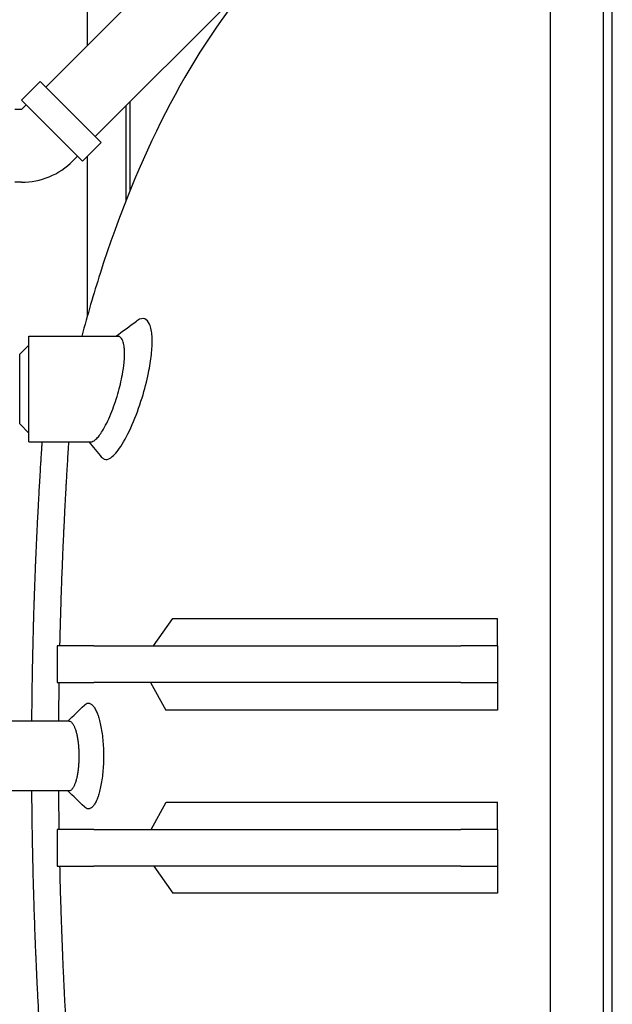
# Model space of a CAD drawing. Header units: inches. Extents: x 24 to 1128, y -69 to 748.
# Tile 322 of 656: x 453 to 469, y 612 to 639. Entities that reach past the tile are written whole.
import ezdxf

# ---------------------------------------------------------------- set-up
doc = ezdxf.new("R2010")
doc.units = ezdxf.units.IN
doc.header["$LTSCALE"] = 32
doc.header["$MEASUREMENT"] = 0
doc.layers.add('Dimension (ANSI)', color=7, linetype='Continuous', lineweight=25)
doc.layers.add('Visible (ANSI)', color=7, linetype='Continuous', lineweight=30)
doc.styles.add('Note Text (ANSI)', font='tahoma.ttf')
doc.dimstyles.new('SB Fraction-16 (ANSI)', dxfattribs={"dimscale": 32, "dimtxt": 0.125, "dimasz": 0.098425, "dimexe": 0.125, "dimexo": 0.0625, "dimgap": 0.031496, "dimtad": 0, "dimtih": 1, "dimtoh": 1, "dimdec": 4, "dimrnd": 1e-08, "dimzin": 0, "dimdsep": 46, "dimlunit": 5, "dimtxsty": 'Note Text (ANSI)', "dimcen": 0.09, "dimdle": 0.393701, "dimclrd": 256, "dimclre": 256, "dimclrt": 256, "dimadec": 0, "dimazin": 3, "dimtfac": 0.96, "dimtofl": 0, "dimtmove": 0, "dimatfit": 3, "dimfxl": 1, "dimfrac": 2, "dimtolj": 1, "dimtzin": 12, "dimlwd": -1, "dimlwe": -1, "dimarcsym": 0})

# ---------------------------------------------------------------- blocks, each defined once
blk = doc.blocks.new('*D18')
at = {"layer": 'Defpoints', "color": 0, "transparency": 16777216}
for p in [(468.781, 692.669), (316.974, 544.669), (468.781, 544.669)]:
    blk.add_point(p, dxfattribs=at)
at = {"layer": 'Dimension (ANSI)', "transparency": 16777216}
for p, q in [((466.781, 692.669), (312.974, 692.669)), ((316.974, 689.519), (316.974, 626.768)), ((316.974, 547.818), (316.974, 620.569)), ((466.781, 544.669), (312.974, 544.669))]:
    blk.add_line(p, q, dxfattribs=at)
for points in [[(316.449, 689.519), (317.499, 689.519), (316.974, 692.669)], [(316.449, 547.818), (317.499, 547.818), (316.974, 544.669)]]:
    blk.add_solid(points, dxfattribs=at)
at = {"layer": 'Dimension (ANSI)', "transparency": 16777216, "insert": (312.872, 625.76), "char_height": 4, "attachment_point": 1, "style": 'Note Text (ANSI)'}
blk.add_mtext('\\A1;148', dxfattribs=at)

msp = doc.modelspace()

# ---------------------------------------------------------------- linework, layer by layer
at = {"layer": 'Visible (ANSI)'}
for p, q in [((468.78063, 544.66853), (468.78063, 692.66853)), ((468.53261, 643.66853), (468.53261, 593.66853)), ((468.53261, 643.66853), (468.53261, 593.66853)), ((467.09548, 593.91853), (467.09548, 643.41853)), ((467.09548, 618.66853), (467.09548, 643.41853)), ((459.06562, 639.91743), (454.69628, 635.54809)), ((454.48542, 638.02424), (454.48542, 639.43803)), ((455.69533, 639.23415), (453.35277, 636.89159)), ((452.68562, 636.54334), (453.19332, 637.05104)), ((454.85573, 635.38864), (453.19332, 637.05104)), ((454.34803, 634.88093), (452.68562, 636.54334)), ((452.68814, 636.28353), (452.81679, 636.41217)), ((455.64042, 636.49223), (455.64042, 634.0678)), ((452.68814, 636.28353), (452.50622, 636.28353)), ((455.53542, 633.80522), (455.53542, 636.38723)), ((454.34803, 634.88093), (454.85573, 635.38864)), ((454.08822, 634.88346), (454.21686, 635.0121)), ((454.48542, 630.67575), (454.48542, 635.01832)), ((452.68814, 634.30353), (452.50622, 634.30353)), ((452.88866, 627.23103), (452.88866, 630.10603)), ((452.88866, 630.10603), (455.30895, 630.10603)), ((452.63866, 629.61853), (452.88866, 629.86853)), ((452.63866, 628.66853), (452.63866, 629.61853)), ((452.63866, 627.71853), (452.63866, 628.66853)), ((452.63866, 627.71853), (452.88866, 627.46853)), ((452.88866, 627.23103), (454.57893, 627.23103)), ((456.27997, 621.66853), (456.80671, 622.41564)), ((456.80671, 622.41564), (465.65563, 622.41564)), ((465.65563, 621.66853), (465.65563, 622.41564)), ((454.65563, 621.66853), (453.65563, 621.66853)), ((453.65563, 621.66853), (453.65563, 620.66853)), ((454.65563, 621.66853), (464.65563, 621.66853)), ((465.65563, 621.66853), (464.65563, 621.66853)), ((465.65563, 621.66853), (465.65563, 620.66853)), ((453.65563, 620.66853), (454.65563, 620.66853)), ((464.65563, 620.66853), (454.65563, 620.66853)), ((456.20581, 620.66853), (456.62207, 619.92142)), ((464.65563, 620.66853), (465.65563, 620.66853)), ((465.65563, 620.66853), (465.65563, 619.92142)), ((465.65563, 619.92142), (456.62207, 619.92142)), ((453.98367, 619.61853), (451.98187, 619.61853)), ((467.09548, 593.91853), (467.09548, 618.66853)), ((453.98367, 617.71853), (451.98187, 617.71853)), ((456.21631, 616.66853), (456.62667, 617.40728)), ((456.62667, 617.40728), (465.65563, 617.40728)), ((465.65563, 616.66853), (465.65563, 617.40728)), ((454.65563, 616.66853), (453.65563, 616.66853)), ((453.65563, 616.66853), (453.65563, 615.66853)), ((454.65563, 616.66853), (464.65563, 616.66853)), ((465.65563, 616.66853), (464.65563, 616.66853)), ((465.65563, 616.66853), (465.65563, 615.66853)), ((453.65563, 615.66853), (454.65563, 615.66853)), ((464.65563, 615.66853), (454.65563, 615.66853)), ((456.29051, 615.66853), (456.81015, 614.92978)), ((464.65563, 615.66853), (465.65563, 615.66853)), ((465.65563, 615.66853), (465.65563, 614.92978))]:
    msp.add_line(p, q, dxfattribs=at)
msp.add_arc((452.68814, 636.28353), 1.98, 270, 315, dxfattribs=at)
for points, knots in [([(465.65563, 643.41853), (464.93669, 643.41853), (464.21814, 643.30283), (462.76062, 642.83311), (462.02458, 642.46198), (460.45631, 641.38096), (459.63918, 640.61382), (458.05191, 638.69863), (457.2921, 637.52227), (455.93348, 634.87399), (455.33482, 633.40197), (454.65082, 631.26081), (454.48417, 630.68942), (454.32946, 630.10603)], [0, 0, 0, 0, 0.15976447, 0.15976447, 0.33190344, 0.33190344, 0.54283806, 0.54283806, 0.77254656, 0.77254656, 1.00225505, 1.00225505, 1.08314503, 1.08314503, 1.08314503, 1.08314503]), ([(455.11821, 626.79366), (455.12243, 626.79651), (455.12668, 626.79949), (455.21141, 626.86116), (455.29982, 626.96463), (455.49436, 627.26304), (455.60015, 627.46544), (455.79887, 627.92196), (455.8911, 628.17053), (456.04096, 628.65399), (456.10073, 628.88267), (456.18286, 629.28086), (456.21008, 629.44987), (456.23521, 629.68399), (456.24096, 629.75683), (456.24665, 629.87652), (456.24775, 629.92485), (456.24736, 630.01912), (456.24577, 630.06481), (456.23846, 630.17112), (456.23121, 630.22868), (456.20968, 630.33908), (456.19464, 630.38985), (456.1433, 630.5088), (456.10001, 630.55737), (455.98972, 630.60196), (455.92086, 630.58839), (455.83646, 630.5339), (455.82663, 630.52702), (455.81672, 630.51957)], [1.63382662, 1.63382662, 1.63382662, 1.63382662, 1.73859934, 1.73859934, 3.71097151, 3.71097151, 5.9153076, 5.9153076, 8.00957838, 8.00957838, 9.79833069, 9.79833069, 11.18993025, 11.18993025, 11.85443497, 11.85443497, 12.33455403, 12.33455403, 12.83254285, 12.83254285, 13.55994996, 13.55994996, 14.38822325, 14.38822325, 15.88151243, 15.88151243, 17.6065612, 17.6065612, 17.83182515, 17.83182515, 17.83182515, 17.83182515]), ([(454.71661, 627.30117), (454.7722, 627.35214), (454.83187, 627.42955), (454.96922, 627.65331), (455.04686, 627.81039), (455.18984, 628.15869), (455.25482, 628.34504), (455.36166, 628.71393), (455.40437, 628.89234), (455.45649, 629.17777), (455.47206, 629.28665), (455.4876, 629.4465), (455.49139, 629.50153), (455.49494, 629.59593), (455.49534, 629.63613), (455.49367, 629.71684), (455.49131, 629.75672), (455.48138, 629.85323), (455.47155, 629.90491), (455.44253, 629.99933), (455.4221, 630.03826), (455.37196, 630.09239), (455.34208, 630.10603), (455.30895, 630.10603)], [1.47609955, 1.47609955, 1.47609955, 1.47609955, 2.80490364, 2.80490364, 4.45755015, 4.45755015, 6.00262592, 6.00262592, 7.39462393, 7.39462393, 8.30162282, 8.30162282, 8.80847079, 8.80847079, 9.21576289, 9.21576289, 9.66996922, 9.66996922, 10.40069422, 10.40069422, 11.26543512, 11.26543512, 12.1743643, 12.1743643, 12.1743643, 12.1743643]), ([(454.57893, 627.23103), (454.61441, 627.23103), (454.65408, 627.24909), (454.70336, 627.28934), (454.70995, 627.29507), (454.71661, 627.30117)], [24.05680152, 24.05680152, 24.05680152, 24.05680152, 25.09746695, 25.09746695, 25.25650991, 25.25650991, 25.25650991, 25.25650991]), ([(453.24486, 627.23103), (453.24466, 627.22799), (453.24445, 627.22496), (453.24425, 627.22191), (453.24163, 627.18293), (453.23899, 627.14332), (453.23633, 627.10312), (453.23308, 627.05395), (453.22978, 627.00375), (453.22646, 626.95261), (453.22601, 626.94574), (453.22557, 626.93886), (453.22512, 626.93196), (453.22231, 626.88862), (453.21948, 626.84462), (453.21663, 626.80002), (453.21618, 626.79282), (453.21572, 626.78562), (453.21526, 626.77839), (453.21284, 626.74035), (453.21041, 626.70189), (453.20797, 626.66303), (453.20313, 626.58585), (453.19825, 626.50684), (453.19335, 626.42622), (453.19287, 626.41842), (453.1924, 626.4106), (453.19192, 626.40277), (453.18792, 626.33673), (453.1839, 626.26963), (453.17988, 626.20157), (453.17952, 626.19534), (453.17915, 626.1891), (453.17878, 626.18285), (453.17867, 626.181), (453.17856, 626.17914), (453.17845, 626.17729), (453.17362, 626.09507), (453.16877, 626.01137), (453.16393, 625.92629), (453.16019, 625.86037), (453.15644, 625.79363), (453.15271, 625.72612), (453.15224, 625.71764), (453.15177, 625.70914), (453.15131, 625.70064), (453.15068, 625.68936), (453.15006, 625.67805), (453.14944, 625.66673), (453.14599, 625.60377), (453.14255, 625.54014), (453.13913, 625.47588), (453.13867, 625.4673), (453.13822, 625.45871), (453.13776, 625.4501), (453.13199, 625.34147), (453.12627, 625.23105), (453.12062, 625.11903), (453.11783, 625.06379), (453.11506, 625.00814), (453.1123, 624.95211), (453.11188, 624.94349), (453.11146, 624.93486), (453.11103, 624.92622), (453.10704, 624.8447), (453.1031, 624.76238), (453.09919, 624.67935), (453.09879, 624.67075), (453.09839, 624.66214), (453.09798, 624.65352), (453.09628, 624.61724), (453.0946, 624.58082), (453.09292, 624.54428), (453.08641, 624.40268), (453.08005, 624.25888), (453.07386, 624.11328), (453.0735, 624.10495), (453.07315, 624.09661), (453.07279, 624.08827), (453.07079, 624.04101), (453.06881, 623.99356), (453.06685, 623.94595), (453.06513, 623.90432), (453.06343, 623.86255), (453.06175, 623.82063), (453.06142, 623.81255), (453.0611, 623.80447), (453.06077, 623.79638), (453.05458, 623.64181), (453.0486, 623.48535), (453.04286, 623.32736), (453.04167, 623.29465), (453.04049, 623.26187), (453.03932, 623.22902), (453.03906, 623.2215), (453.03879, 623.21398), (453.03852, 623.20646), (453.03839, 623.20274), (453.03826, 623.19903), (453.03813, 623.19531), (453.03503, 623.10767), (453.03201, 623.01955), (453.02907, 622.93099), (453.02883, 622.92381), (453.02859, 622.91663), (453.02835, 622.90945), (453.02815, 622.90325), (453.02794, 622.89704), (453.02774, 622.89084), (453.02556, 622.82473), (453.02343, 622.75839), (453.02134, 622.69185), (453.0175, 622.56929), (453.0138, 622.44587), (453.01027, 622.32179), (453.01009, 622.31539), (453.00991, 622.309), (453.00973, 622.30261), (453.00728, 622.21625), (453.00491, 622.12958), (453.00263, 622.04267), (453.00235, 622.03218), (453.00208, 622.0217), (453.00181, 622.01121), (453.00165, 622.00528), (453.0015, 621.99934), (453.00134, 621.99341), (452.99611, 621.79117), (452.9913, 621.58704), (452.98696, 621.38182), (452.98695, 621.38118), (452.98694, 621.38054), (452.98692, 621.3799), (452.98682, 621.37496), (452.98671, 621.37002), (452.98661, 621.36508), (452.98448, 621.26362), (452.98246, 621.16184), (452.98057, 621.05979), (452.98048, 621.0554), (452.9804, 621.051), (452.98032, 621.04661), (452.97826, 620.93521), (452.97634, 620.82349), (452.97455, 620.71149), (452.97297, 620.612), (452.9715, 620.5123), (452.97015, 620.41241), (452.9701, 620.40916), (452.97006, 620.40591), (452.97002, 620.40266), (452.96859, 620.29725), (452.9673, 620.19163), (452.96613, 620.08586), (452.9661, 620.08319), (452.96607, 620.08052), (452.96604, 620.07785), (452.96589, 620.0633), (452.96573, 620.04874), (452.96557, 620.03418), (452.9641, 619.89589), (452.96286, 619.7573), (452.96183, 619.61853)], [0.793729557, 0.793729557, 0.793729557, 0.793729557, 0.793998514, 0.793998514, 0.793998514, 0.797444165, 0.797444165, 0.797444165, 0.801657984, 0.801657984, 0.801657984, 0.802223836, 0.802223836, 0.802223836, 0.805777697, 0.805777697, 0.805777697, 0.806350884, 0.806350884, 0.806350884, 0.809369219, 0.809369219, 0.809369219, 0.815365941, 0.815365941, 0.815365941, 0.81594612, 0.81594612, 0.81594612, 0.820838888, 0.820838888, 0.820838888, 0.821286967, 0.821286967, 0.821286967, 0.821419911, 0.821419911, 0.821419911, 0.8273107, 0.8273107, 0.8273107, 0.831874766, 0.831874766, 0.831874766, 0.832448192, 0.832448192, 0.832448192, 0.833208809, 0.833208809, 0.833208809, 0.83743787, 0.83743787, 0.83743787, 0.838002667, 0.838002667, 0.838002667, 0.845134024, 0.845134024, 0.845134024, 0.848650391, 0.848650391, 0.848650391, 0.849191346, 0.849191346, 0.849191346, 0.854296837, 0.854296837, 0.854296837, 0.854825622, 0.854825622, 0.854825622, 0.857052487, 0.857052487, 0.857052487, 0.865679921, 0.865679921, 0.865679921, 0.866173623, 0.866173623, 0.866173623, 0.868970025, 0.868970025, 0.868970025, 0.871414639, 0.871414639, 0.871414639, 0.871885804, 0.871885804, 0.871885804, 0.88088877, 0.88088877, 0.88088877, 0.882752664, 0.882752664, 0.882752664, 0.88317916, 0.88317916, 0.88317916, 0.883389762, 0.883389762, 0.883389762, 0.888354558, 0.888354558, 0.888354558, 0.888757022, 0.888757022, 0.888757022, 0.889104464, 0.889104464, 0.889104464, 0.892805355, 0.892805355, 0.892805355, 0.899621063, 0.899621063, 0.899621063, 0.899972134, 0.899972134, 0.899972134, 0.90471307, 0.90471307, 0.90471307, 0.905284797, 0.905284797, 0.905284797, 0.905608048, 0.905608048, 0.905608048, 0.916624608, 0.916624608, 0.916624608, 0.91665893, 0.91665893, 0.91665893, 0.91692393, 0.91692393, 0.91692393, 0.922368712, 0.922368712, 0.922368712, 0.922603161, 0.922603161, 0.922603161, 0.92854523, 0.92854523, 0.92854523, 0.933823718, 0.933823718, 0.933823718, 0.933995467, 0.933995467, 0.933995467, 0.939565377, 0.939565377, 0.939565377, 0.939705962, 0.939705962, 0.939705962, 0.940472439, 0.940472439, 0.940472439, 0.947751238, 0.947751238, 0.947751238, 0.947751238]), ([(453.97057, 627.23103), (453.9701, 627.22386), (453.96963, 627.21667), (453.96916, 627.20948), (453.96649, 627.16841), (453.9638, 627.12693), (453.96112, 627.08509), (453.95578, 627.00197), (453.95039, 626.91683), (453.94499, 626.83006), (453.94447, 626.82167), (453.94394, 626.81326), (453.94342, 626.80484), (453.93901, 626.73379), (453.93459, 626.6617), (453.93019, 626.5888), (453.92979, 626.58212), (453.92938, 626.57544), (453.92898, 626.56875), (453.92886, 626.56677), (453.92874, 626.56478), (453.92862, 626.5628), (453.92332, 626.47477), (453.91801, 626.3851), (453.91271, 626.29401), (453.90861, 626.22344), (453.90451, 626.15203), (453.90044, 626.07996), (453.89993, 626.0709), (453.89942, 626.06184), (453.89891, 626.05276), (453.89823, 626.04072), (453.89755, 626.02866), (453.89687, 626.01658), (453.89311, 625.94944), (453.88936, 625.88157), (453.88563, 625.81307), (453.88513, 625.80392), (453.88463, 625.79476), (453.88413, 625.78559), (453.87785, 625.6698), (453.87162, 625.55223), (453.86549, 625.43333), (453.86247, 625.3747), (453.85946, 625.31562), (453.85648, 625.25614), (453.85602, 625.24699), (453.85556, 625.23783), (453.8551, 625.22866), (453.85077, 625.14213), (453.84649, 625.05478), (453.84227, 624.96679), (453.84183, 624.95768), (453.84139, 624.94856), (453.84096, 624.93943), (453.83912, 624.90099), (453.8373, 624.86244), (453.83548, 624.82378), (453.82846, 624.67401), (453.82158, 624.52185), (453.8149, 624.36809), (453.81452, 624.35929), (453.81414, 624.35048), (453.81376, 624.34167), (453.8116, 624.29178), (453.80947, 624.24172), (453.80736, 624.19153), (453.80551, 624.14765), (453.80368, 624.10361), (453.80187, 624.05943), (453.80152, 624.05091), (453.80117, 624.04239), (453.80082, 624.03386), (453.79416, 623.87092), (453.78773, 623.70601), (453.78157, 623.53991), (453.7803, 623.50553), (453.77903, 623.47106), (453.77778, 623.43653), (453.77749, 623.42862), (453.77721, 623.42072), (453.77692, 623.41281), (453.77678, 623.4089), (453.77664, 623.405), (453.7765, 623.40109), (453.77318, 623.30897), (453.76994, 623.21635), (453.76679, 623.12332), (453.76653, 623.11578), (453.76628, 623.10824), (453.76602, 623.10069), (453.7658, 623.09418), (453.76558, 623.08766), (453.76536, 623.08114), (453.76303, 623.01171), (453.76075, 622.94206), (453.75852, 622.87224), (453.7544, 622.74365), (453.75045, 622.61418), (453.74668, 622.48413), (453.74648, 622.47743), (453.74629, 622.47073), (453.74609, 622.46403), (453.74348, 622.37352), (453.74095, 622.28272), (453.73852, 622.19172), (453.73822, 622.18075), (453.73793, 622.16977), (453.73764, 622.15878), (453.73747, 622.15257), (453.73731, 622.14636), (453.73714, 622.14015), (453.73302, 621.98383), (453.72914, 621.82646), (453.72554, 621.66853)], [0.8058219, 0.8058219, 0.8058219, 0.8058219, 0.806350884, 0.806350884, 0.806350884, 0.809369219, 0.809369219, 0.809369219, 0.815365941, 0.815365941, 0.815365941, 0.81594612, 0.81594612, 0.81594612, 0.820838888, 0.820838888, 0.820838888, 0.821286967, 0.821286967, 0.821286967, 0.821419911, 0.821419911, 0.821419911, 0.8273107, 0.8273107, 0.8273107, 0.831874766, 0.831874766, 0.831874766, 0.832448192, 0.832448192, 0.832448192, 0.833208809, 0.833208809, 0.833208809, 0.83743787, 0.83743787, 0.83743787, 0.838002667, 0.838002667, 0.838002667, 0.845134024, 0.845134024, 0.845134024, 0.848650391, 0.848650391, 0.848650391, 0.849191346, 0.849191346, 0.849191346, 0.854296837, 0.854296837, 0.854296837, 0.854825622, 0.854825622, 0.854825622, 0.857052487, 0.857052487, 0.857052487, 0.865679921, 0.865679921, 0.865679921, 0.866173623, 0.866173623, 0.866173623, 0.868970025, 0.868970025, 0.868970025, 0.871414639, 0.871414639, 0.871414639, 0.871885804, 0.871885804, 0.871885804, 0.88088877, 0.88088877, 0.88088877, 0.882752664, 0.882752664, 0.882752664, 0.88317916, 0.88317916, 0.88317916, 0.883389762, 0.883389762, 0.883389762, 0.888354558, 0.888354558, 0.888354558, 0.888757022, 0.888757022, 0.888757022, 0.889104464, 0.889104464, 0.889104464, 0.892805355, 0.892805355, 0.892805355, 0.899621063, 0.899621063, 0.899621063, 0.899972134, 0.899972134, 0.899972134, 0.90471307, 0.90471307, 0.90471307, 0.905284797, 0.905284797, 0.905284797, 0.905608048, 0.905608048, 0.905608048, 0.913739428, 0.913739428, 0.913739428, 0.913739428]), ([(454.87939, 626.80637), (454.88408, 626.80062), (454.88889, 626.79529), (454.90546, 626.77883), (454.91777, 626.76962), (454.93072, 626.76274)], [31.090055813, 31.090055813, 31.090055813, 31.090055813, 31.272085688, 31.272085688, 31.700268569, 31.700268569, 31.700268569, 31.700268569]), ([(454.93072, 626.76274), (454.93445, 626.76076), (454.93824, 626.75897), (454.94208, 626.75737), (454.99288, 626.73625), (455.05237, 626.74918), (455.11821, 626.79366)], [31.70026857, 31.70026857, 31.70026857, 31.70026857, 31.82378653, 31.82378653, 31.82378653, 33.45761315, 33.45761315, 33.45761315, 33.45761315]), ([(453.70654, 620.66853), (453.70562, 620.60828), (453.70474, 620.54796), (453.70391, 620.48757), (453.70386, 620.48418), (453.70382, 620.48079), (453.70377, 620.47739), (453.70226, 620.36734), (453.70088, 620.25709), (453.69964, 620.14673), (453.69961, 620.14394), (453.69958, 620.14116), (453.69955, 620.13837), (453.69938, 620.12318), (453.69921, 620.10799), (453.69905, 620.0928), (453.69734, 619.935), (453.69591, 619.77687), (453.69477, 619.61853)], [0.9307671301, 0.9307671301, 0.9307671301, 0.9307671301, 0.9338237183, 0.9338237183, 0.9338237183, 0.9339954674, 0.9339954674, 0.9339954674, 0.9395653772, 0.9395653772, 0.9395653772, 0.9397059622, 0.9397059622, 0.9397059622, 0.9404724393, 0.9404724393, 0.9404724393, 0.948433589, 0.948433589, 0.948433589, 0.948433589]), ([(454.39975, 620.05644), (454.40663, 620.06323), (454.41356, 620.06938), (454.42054, 620.07486), (454.43935, 620.08963), (454.45868, 620.09967), (454.47801, 620.1047), (454.49716, 620.10968), (454.51679, 620.10985), (454.53622, 620.10506), (454.54756, 620.10227), (454.55898, 620.09777), (454.57037, 620.09156), (454.5784, 620.08719), (454.58641, 620.08196), (454.59436, 620.07592), (454.60599, 620.06709), (454.61767, 620.05635), (454.62923, 620.04381), (454.63662, 620.0358), (454.64395, 620.02704), (454.6512, 620.01761), (454.66967, 619.99356), (454.6881, 619.96425), (454.70574, 619.93059), (454.72336, 619.897), (454.74069, 619.85811), (454.75698, 619.81538), (454.7592, 619.80958), (454.7614, 619.80369), (454.76359, 619.7977), (454.77746, 619.7598), (454.79092, 619.71808), (454.80346, 619.67384), (454.81797, 619.62265), (454.83174, 619.5664), (454.84408, 619.50743), (454.8564, 619.44854), (454.86773, 619.38488), (454.87747, 619.31921), (454.8872, 619.2536), (454.89562, 619.1843), (454.9024, 619.11325), (454.90918, 619.04211), (454.91438, 618.96861), (454.91785, 618.89425), (454.9213, 618.82018), (454.92308, 618.74425), (454.92308, 618.66875), (454.92308, 618.66868), (454.92308, 618.6686), (454.92308, 618.66853)], [0.691853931, 0.691853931, 0.691853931, 0.691853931, 0.700640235, 0.700640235, 0.700640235, 0.72433089, 0.72433089, 0.72433089, 0.747799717, 0.747799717, 0.747799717, 0.761494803, 0.761494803, 0.761494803, 0.771147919, 0.771147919, 0.771147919, 0.785277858, 0.785277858, 0.785277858, 0.794309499, 0.794309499, 0.794309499, 0.817346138, 0.817346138, 0.817346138, 0.840336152, 0.840336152, 0.840336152, 0.84345535, 0.84345535, 0.84345535, 0.863195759, 0.863195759, 0.863195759, 0.886039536, 0.886039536, 0.886039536, 0.908857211, 0.908857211, 0.908857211, 0.93165157, 0.93165157, 0.93165157, 0.954475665, 0.954475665, 0.954475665, 0.977215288, 0.977215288, 0.977215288, 0.977237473, 0.977237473, 0.977237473, 0.977237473]), ([(453.98367, 619.61852), (453.98969, 619.61852), (453.99568, 619.61779), (454.00162, 619.61634), (454.0146, 619.61318), (454.02772, 619.60645), (454.04032, 619.5966), (454.04768, 619.59085), (454.05503, 619.58393), (454.06228, 619.57592), (454.06738, 619.57027), (454.07242, 619.5641), (454.07736, 619.55748), (454.08459, 619.54777), (454.09177, 619.53685), (454.09876, 619.52491), (454.10323, 619.51728), (454.10762, 619.50925), (454.1119, 619.50089), (454.12282, 619.47957), (454.13353, 619.45504), (454.14342, 619.4288), (454.1533, 619.40261), (454.16283, 619.37346), (454.17149, 619.34313), (454.17267, 619.33902), (454.17384, 619.33486), (454.175, 619.33064), (454.18233, 619.304), (454.18931, 619.27548), (454.19561, 619.24654), (454.20289, 619.21306), (454.20968, 619.17712), (454.21559, 619.14088), (454.22148, 619.10469), (454.22678, 619.0665), (454.23122, 619.0284), (454.23566, 618.99034), (454.23945, 618.95067), (454.24242, 618.91112), (454.2454, 618.87153), (454.24766, 618.83116), (454.24916, 618.79059), (454.25065, 618.75017), (454.25141, 618.70928), (454.25141, 618.66853)], [0.713598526, 0.713598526, 0.713598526, 0.713598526, 0.72433089, 0.72433089, 0.72433089, 0.747799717, 0.747799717, 0.747799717, 0.761494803, 0.761494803, 0.761494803, 0.771147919, 0.771147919, 0.771147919, 0.785277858, 0.785277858, 0.785277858, 0.794309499, 0.794309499, 0.794309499, 0.817346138, 0.817346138, 0.817346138, 0.840336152, 0.840336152, 0.840336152, 0.84345535, 0.84345535, 0.84345535, 0.863195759, 0.863195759, 0.863195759, 0.886039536, 0.886039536, 0.886039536, 0.908857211, 0.908857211, 0.908857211, 0.93165157, 0.93165157, 0.93165157, 0.954475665, 0.954475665, 0.954475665, 0.977215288, 0.977215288, 0.977215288, 0.977215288]), ([(454.24916, 618.54648), (454.24766, 618.50597), (454.2454, 618.46548), (454.24242, 618.42595), (454.23945, 618.38644), (454.23567, 618.34679), (454.23122, 618.3086), (454.22676, 618.27036), (454.22145, 618.23214), (454.21556, 618.19603), (454.20967, 618.1599), (454.20287, 618.12389), (454.19557, 618.09034), (454.18927, 618.06142), (454.18233, 618.03306), (454.175, 618.00643), (454.17381, 618.00209), (454.1726, 617.9978), (454.17139, 617.99356), (454.16272, 617.96323), (454.15319, 617.93414), (454.14335, 617.90807), (454.13346, 617.88185), (454.12271, 617.85725), (454.11175, 617.83587), (454.10751, 617.82761), (454.10318, 617.81968), (454.09876, 617.81215), (454.09172, 617.80012), (454.08448, 617.78912), (454.07719, 617.77936), (454.07231, 617.77282), (454.06733, 617.76672), (454.06228, 617.76114), (454.05499, 617.75309), (454.04758, 617.74612), (454.04017, 617.74034), (454.02755, 617.73051), (454.01443, 617.7238), (454.00142, 617.72067), (453.99555, 617.71925), (453.98961, 617.71854), (453.98367, 617.71854)], [0, 0, 0, 0, 0.022823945, 0.022823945, 0.022823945, 0.045632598, 0.045632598, 0.045632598, 0.068467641, 0.068467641, 0.068467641, 0.091321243, 0.091321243, 0.091321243, 0.111024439, 0.111024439, 0.111024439, 0.114232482, 0.114232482, 0.114232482, 0.137186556, 0.137186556, 0.137186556, 0.160274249, 0.160274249, 0.160274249, 0.169196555, 0.169196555, 0.169196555, 0.183436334, 0.183436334, 0.183436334, 0.192985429, 0.192985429, 0.192985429, 0.206769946, 0.206769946, 0.206769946, 0.230268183, 0.230268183, 0.230268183, 0.240871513, 0.240871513, 0.240871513, 0.240871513]), ([(454.91785, 618.44283), (454.91438, 618.36844), (454.90916, 618.29475), (454.9024, 618.22383), (454.89564, 618.15295), (454.88721, 618.08351), (454.87746, 618.01775), (454.86769, 617.95191), (454.85636, 617.8883), (454.84403, 617.8294), (454.83169, 617.77045), (454.81793, 617.71423), (454.80338, 617.66295), (454.79084, 617.61875), (454.77744, 617.5772), (454.76359, 617.53936), (454.76133, 617.5332), (454.75907, 617.52713), (454.75679, 617.52117), (454.7405, 617.47848), (454.72315, 617.43964), (454.70562, 617.40623), (454.68798, 617.37262), (454.6695, 617.34323), (454.65094, 617.31911), (454.64377, 617.30979), (454.63651, 617.30115), (454.62922, 617.29323), (454.61757, 617.28059), (454.60581, 617.26981), (454.5941, 617.26094), (454.58624, 617.25499), (454.57831, 617.24983), (454.57037, 617.2455), (454.55889, 617.23924), (454.54738, 617.23473), (454.53599, 617.23194), (454.51657, 617.2272), (454.49694, 617.22739), (454.47771, 617.23244), (454.45836, 617.23753), (454.43906, 617.24763), (454.42033, 617.26237), (454.41343, 617.26779), (454.40657, 617.27389), (454.39975, 617.28062)], [0, 0, 0, 0, 0.022823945, 0.022823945, 0.022823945, 0.045632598, 0.045632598, 0.045632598, 0.068467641, 0.068467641, 0.068467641, 0.091321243, 0.091321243, 0.091321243, 0.111024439, 0.111024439, 0.111024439, 0.114232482, 0.114232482, 0.114232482, 0.137186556, 0.137186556, 0.137186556, 0.160274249, 0.160274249, 0.160274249, 0.169196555, 0.169196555, 0.169196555, 0.183436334, 0.183436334, 0.183436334, 0.192985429, 0.192985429, 0.192985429, 0.206769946, 0.206769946, 0.206769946, 0.230268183, 0.230268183, 0.230268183, 0.253925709, 0.253925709, 0.253925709, 0.262633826, 0.262633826, 0.262633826, 0.262633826]), ([(452.96183, 617.71853), (452.96254, 617.62226), (452.96336, 617.52607), (452.96429, 617.43001), (452.96431, 617.42778), (452.96433, 617.42556), (452.96435, 617.42333), (452.96539, 617.31563), (452.96657, 617.20809), (452.96788, 617.10076), (452.96792, 617.09784), (452.96795, 617.09492), (452.96799, 617.09201), (452.96989, 616.93649), (452.97208, 616.78142), (452.97453, 616.62694)], [0.980861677, 0.980861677, 0.980861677, 0.980861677, 0.9858988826, 0.9858988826, 0.9858988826, 0.9860155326, 0.9860155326, 0.9860155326, 0.9916630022, 0.9916630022, 0.9916630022, 0.9918165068, 0.9918165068, 0.9918165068, 1, 1, 1, 1]), ([(453.69477, 617.7185), (453.69559, 617.6044), (453.69656, 617.49039), (453.69768, 617.37649), (453.6977, 617.37417), (453.69773, 617.37185), (453.69775, 617.36953), (453.69886, 617.25728), (453.70011, 617.14515), (453.7015, 617.0332), (453.70154, 617.03016), (453.70157, 617.02712), (453.70161, 617.02407), (453.7031, 616.90534), (453.70474, 616.78681), (453.70654, 616.66853)], [0.9801689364, 0.9801689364, 0.9801689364, 0.9801689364, 0.9858988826, 0.9858988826, 0.9858988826, 0.9860155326, 0.9860155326, 0.9860155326, 0.9916630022, 0.9916630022, 0.9916630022, 0.9918165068, 0.9918165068, 0.9918165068, 0.9978065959, 0.9978065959, 0.9978065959, 0.9978065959]), ([(452.97453, 616.62694), (452.97548, 616.56706), (452.97648, 616.50726), (452.97751, 616.44754), (452.97758, 616.44342), (452.97765, 616.4393), (452.97772, 616.43518), (452.97953, 616.33126), (452.98146, 616.22761), (452.9835, 616.12425), (452.9836, 616.11961), (452.98369, 616.11497), (452.98378, 616.11034), (452.98808, 615.89458), (452.99289, 615.68016), (452.9982, 615.46749), (452.99834, 615.46187), (452.99848, 615.45625), (452.99862, 615.45063), (453.00127, 615.345), (453.00403, 615.23982), (453.00692, 615.13512), (453.00708, 615.12899), (453.00725, 615.12287), (453.00742, 615.11674), (453.01181, 614.95807), (453.01647, 614.80053), (453.02137, 614.64429), (453.02306, 614.59048), (453.02478, 614.53681), (453.02652, 614.48328), (453.02676, 614.4761), (453.02699, 614.46893), (453.02723, 614.46177), (453.0274, 614.45653), (453.02757, 614.45129), (453.02774, 614.44606), (453.03085, 614.35177), (453.03404, 614.25793), (453.03732, 614.16459), (453.03759, 614.15704), (453.03785, 614.14949), (453.03812, 614.14195), (453.04526, 613.9399), (453.05279, 613.74025), (453.06066, 613.54361), (453.06098, 613.53559), (453.0613, 613.52758), (453.06162, 613.51957), (453.06537, 613.42637), (453.06919, 613.33385), (453.07308, 613.24209), (453.07343, 613.23389), (453.07377, 613.22569), (453.07412, 613.2175), (453.08024, 613.07386), (453.08652, 612.93208), (453.09293, 612.79242), (453.09499, 612.7477), (453.09706, 612.70317), (453.09914, 612.65884), (453.09955, 612.65015), (453.09996, 612.64147), (453.10037, 612.6328), (453.10441, 612.54702), (453.10851, 612.46202), (453.11265, 612.37786), (453.11308, 612.36913), (453.11351, 612.3604), (453.11394, 612.35168), (453.12291, 612.17016), (453.13208, 611.99258), (453.14135, 611.81958), (453.1418, 611.81115), (453.14226, 611.80273), (453.14271, 611.79433), (453.14726, 611.70986), (453.15183, 611.6265), (453.15641, 611.54431), (453.15687, 611.53604), (453.15733, 611.52778), (453.1578, 611.51954), (453.15984, 611.48304), (453.16189, 611.44678), (453.16393, 611.41077), (453.16887, 611.32402), (453.1738, 611.23873), (453.17873, 611.15502), (453.18132, 611.11105), (453.18391, 611.06749), (453.18649, 611.02435), (453.18697, 611.01637), (453.18745, 611.0084), (453.18793, 611.00045), (453.19241, 610.92583), (453.19689, 610.85249), (453.20134, 610.78051), (453.20181, 610.77298), (453.20227, 610.76546), (453.20274, 610.75796), (453.21203, 610.60812), (453.22122, 610.46428), (453.23019, 610.32722), (453.23061, 610.32082), (453.23103, 610.31445), (453.23145, 610.30808), (453.23569, 610.24336), (453.23989, 610.18017), (453.24402, 610.11859), (453.2443, 610.11439), (453.24458, 610.11021), (453.24486, 610.10603)], [0, 0, 0, 0, 0.003172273, 0.003172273, 0.003172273, 0.003391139, 0.003391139, 0.003391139, 0.008912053, 0.008912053, 0.008912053, 0.009159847, 0.009159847, 0.009159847, 0.020688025, 0.020688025, 0.020688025, 0.020992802, 0.020992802, 0.020992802, 0.026720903, 0.026720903, 0.026720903, 0.02705607, 0.02705607, 0.02705607, 0.035741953, 0.035741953, 0.035741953, 0.038733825, 0.038733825, 0.038733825, 0.039134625, 0.039134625, 0.039134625, 0.039427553, 0.039427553, 0.039427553, 0.044703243, 0.044703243, 0.044703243, 0.045129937, 0.045129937, 0.045129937, 0.056559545, 0.056559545, 0.056559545, 0.057025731, 0.057025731, 0.057025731, 0.062450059, 0.062450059, 0.062450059, 0.062934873, 0.062934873, 0.062934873, 0.071438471, 0.071438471, 0.071438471, 0.074161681, 0.074161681, 0.074161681, 0.074695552, 0.074695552, 0.074695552, 0.079974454, 0.079974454, 0.079974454, 0.080522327, 0.080522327, 0.080522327, 0.091931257, 0.091931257, 0.091931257, 0.092487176, 0.092487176, 0.092487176, 0.098072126, 0.098072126, 0.098072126, 0.098634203, 0.098634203, 0.098634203, 0.101122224, 0.101122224, 0.101122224, 0.107117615, 0.107117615, 0.107117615, 0.110266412, 0.110266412, 0.110266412, 0.110848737, 0.110848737, 0.110848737, 0.11631456, 0.11631456, 0.11631456, 0.116886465, 0.116886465, 0.116886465, 0.128309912, 0.128309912, 0.128309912, 0.128842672, 0.128842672, 0.128842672, 0.134262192, 0.134262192, 0.134262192, 0.134631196, 0.134631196, 0.134631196, 0.134631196]), ([(453.72554, 615.66853), (453.72815, 615.55401), (453.7309, 615.43987), (453.73379, 615.32619), (453.73394, 615.3203), (453.73409, 615.31441), (453.73424, 615.30853), (453.73707, 615.19794), (453.74002, 615.08779), (453.7431, 614.97812), (453.74328, 614.9717), (453.74346, 614.96529), (453.74364, 614.95887), (453.74833, 614.79267), (453.75331, 614.62759), (453.75855, 614.46386), (453.76035, 614.40746), (453.76219, 614.35116), (453.76406, 614.29498), (453.76431, 614.28746), (453.76456, 614.27993), (453.76481, 614.27241), (453.76499, 614.26691), (453.76518, 614.26141), (453.76536, 614.25592), (453.76869, 614.15695), (453.77211, 614.05835), (453.77563, 613.96019), (453.77591, 613.95225), (453.7762, 613.94432), (453.77648, 613.93638), (453.78414, 613.7239), (453.79223, 613.51354), (453.8007, 613.3061), (453.80105, 613.29764), (453.80139, 613.28918), (453.80174, 613.28073), (453.80578, 613.1824), (453.80989, 613.08474), (453.81409, 612.98784), (453.81446, 612.97918), (453.81484, 612.97053), (453.81521, 612.96188), (453.82181, 612.81019), (453.82858, 612.66042), (453.8355, 612.5129), (453.83772, 612.46565), (453.83995, 612.41857), (453.8422, 612.37165), (453.84264, 612.36246), (453.84309, 612.35326), (453.84353, 612.34408), (453.8479, 612.25327), (453.85234, 612.16311), (453.85684, 612.07371), (453.8573, 612.06443), (453.85777, 612.05516), (453.85824, 612.0459), (453.86797, 611.85304), (453.87796, 611.66379), (453.88808, 611.4792), (453.88857, 611.47021), (453.88906, 611.46123), (453.88956, 611.45225), (453.89452, 611.36212), (453.89951, 611.27311), (453.90451, 611.18535), (453.90502, 611.17651), (453.90552, 611.16769), (453.90603, 611.15889), (453.90826, 611.1199), (453.9105, 611.08116), (453.91273, 611.04269), (453.91813, 610.94997), (453.92353, 610.85875), (453.92893, 610.76918), (453.93176, 610.72213), (453.9346, 610.67542), (453.93745, 610.62907), (453.93797, 610.6205), (453.9385, 610.61194), (453.93902, 610.6034), (453.94396, 610.52321), (453.94889, 610.44421), (453.95381, 610.36656), (453.95432, 610.35844), (453.95484, 610.35033), (453.95535, 610.34223), (453.96045, 610.26198), (453.96553, 610.1832), (453.97057, 610.10603)], [0.014801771, 0.014801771, 0.014801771, 0.014801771, 0.020688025, 0.020688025, 0.020688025, 0.020992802, 0.020992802, 0.020992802, 0.026720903, 0.026720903, 0.026720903, 0.02705607, 0.02705607, 0.02705607, 0.035741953, 0.035741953, 0.035741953, 0.038733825, 0.038733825, 0.038733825, 0.039134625, 0.039134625, 0.039134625, 0.039427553, 0.039427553, 0.039427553, 0.044703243, 0.044703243, 0.044703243, 0.045129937, 0.045129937, 0.045129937, 0.056559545, 0.056559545, 0.056559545, 0.057025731, 0.057025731, 0.057025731, 0.062450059, 0.062450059, 0.062450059, 0.062934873, 0.062934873, 0.062934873, 0.071438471, 0.071438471, 0.071438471, 0.074161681, 0.074161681, 0.074161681, 0.074695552, 0.074695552, 0.074695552, 0.079974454, 0.079974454, 0.079974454, 0.080522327, 0.080522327, 0.080522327, 0.091931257, 0.091931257, 0.091931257, 0.092487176, 0.092487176, 0.092487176, 0.098072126, 0.098072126, 0.098072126, 0.098634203, 0.098634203, 0.098634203, 0.101122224, 0.101122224, 0.101122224, 0.107117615, 0.107117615, 0.107117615, 0.110266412, 0.110266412, 0.110266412, 0.110848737, 0.110848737, 0.110848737, 0.11631456, 0.11631456, 0.11631456, 0.116886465, 0.116886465, 0.116886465, 0.122555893, 0.122555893, 0.122555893, 0.122555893]), ([(465.65563, 614.92978), (464.75439, 614.92978), (463.87763, 614.92978), (462.1464, 614.92978), (461.32805, 614.92978), (459.17053, 614.92978), (457.89375, 614.92978), (456.81015, 614.92978)], [-35.80277323, -35.80277323, -35.80277323, -35.80277323, -27.11441232, -27.11441232, -17.85194583, -17.85194583, -0.05753191, -0.05753191, -0.05753191, -0.05753191])]:
    msp.add_open_spline(points, degree=3, knots=knots, dxfattribs=at)
for points in [[(455.25694, 630.10603), (455.44506, 630.24177), (455.63132, 630.38027), (455.81671, 630.51957)], [(454.87939, 626.80637), (454.76351, 626.94852), (454.64746, 627.09013), (454.53122, 627.23103)], [(453.94948, 619.61853), (454.10068, 619.76251), (454.25054, 619.90906), (454.39975, 620.05645)], [(454.25141, 618.66853), (454.25141, 618.6277), (454.25065, 618.58692), (454.24916, 618.54648)], [(454.92308, 618.66853), (454.92308, 618.59295), (454.92131, 618.51701), (454.91785, 618.44283)], [(454.39975, 617.28061), (454.25054, 617.428), (454.10068, 617.57455), (453.94948, 617.71853)]]:
    msp.add_open_spline(points, degree=3, dxfattribs=at)

# ---------------------------------------------------------------- dimensions: what is measured, and where the dimension line sits
at = {"layer": 'Dimension (ANSI)'}
dim = msp.add_linear_dim(base=(316.97435, 544.66853), p1=(468.78063, 692.66853), p2=(468.78063, 544.66853), angle=90, dimstyle='SB Fraction-16 (ANSI)', override={"dimgap": 0.031496, "dimdec": 4, "dimtol": 0, "dimlim": 0, "dimtp": 0, "dimtm": 0, "dimtdec": 2, "dimatfit": 1}, dxfattribs=at)
dim.commit()
dim.dimension.update_dxf_attribs({"geometry": '*D18', "text_midpoint": (316.97435, 623.66853), "dimtype": 160})

doc.saveas('drawing.dxf')
